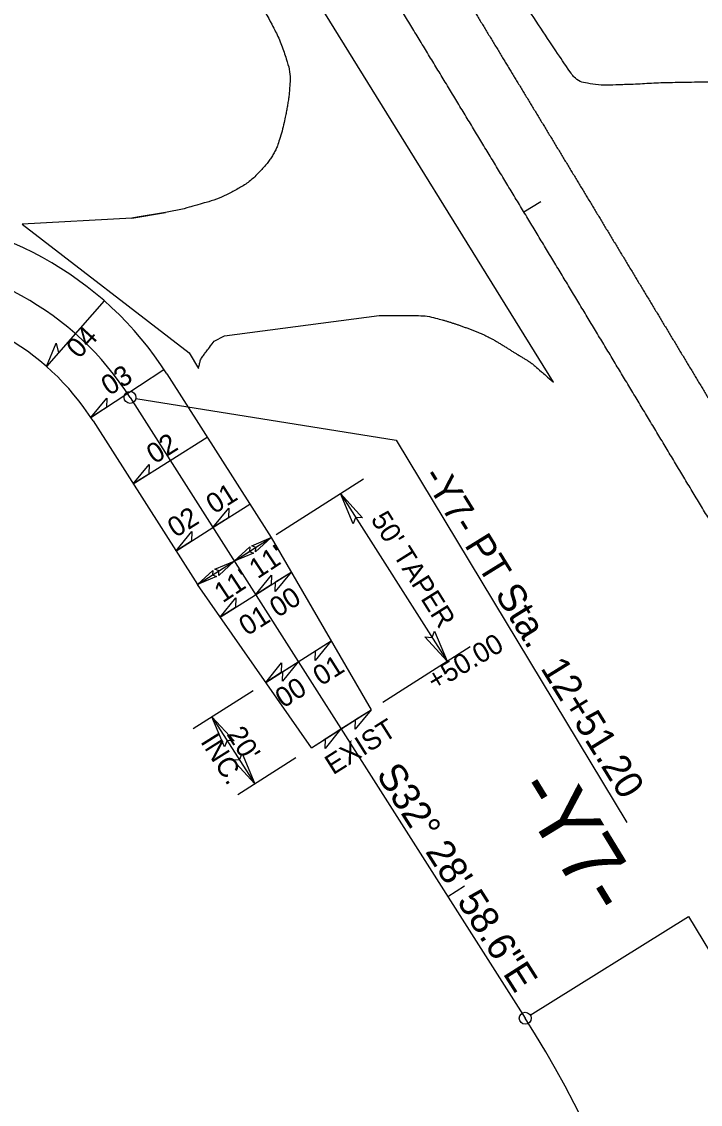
# Model space of a CAD drawing. Extents: x 1778969 to 1790720, y 807089 to 817794.
# Drawn here: x 1780260.8 to 1780431.5, y 815492.9 to 815765.2 of the extents above; entities that cross this region are included whole.
import ezdxf

# ---------------------------------------------------------------- set-up
doc = ezdxf.new("R2010")
doc.units = 0
for name, color, linetype in [('Default', 7, 'Continuous'), ('Prop Dimension', 7, 'Continuous'), ('Prop Dimension Text', 7, 'Continuous'), ('Prop EOT', 7, 'Continuous'), ('Prop Horizontal Alignment', 7, 'Continuous'), ('Prop Horizontal Alignment Direction Label', 7, 'Continuous'), ('Prop Horizontal Alignment Station Label', 7, 'Continuous'), ('Prop Horizontal Alignment Tick Small', 7, 'Continuous'), ('Prop Rem of Exist Asph Pvmt', 7, 'Continuous'), ('Prop Superelevation  Arrow CELL', 7, 'Continuous'), ('Prop Superelevation Label', 7, 'Continuous'), ('Prop Terminator CELL', 7, 'Continuous')]:
    doc.layers.add(name, color=color, linetype=linetype)

msp = doc.modelspace()

# ---------------------------------------------------------------- linework, layer by layer
at = {"layer": 'Default'}
msp.add_line((1780288.49, 815715.72), (1780297, 815717.19), dxfattribs=at)
at = {"layer": 'Prop Dimension'}
for p, q in [((1780324.79, 815636.17), (1780346.79, 815650.18)), ((1780340.99, 815646.48), (1780367.84, 815604.31)), ((1780314.28, 815629.48), (1780323.56, 815635.39)), ((1780305, 815623.57), (1780314.28, 815629.48)), ((1780351.64, 815593.99), (1780373.65, 815608)), ((1780303.98, 815587.36), (1780319.05, 815596.95)), ((1780308.68, 815590.35), (1780319.42, 815573.47)), ((1780315.2, 815570.79), (1780329.79, 815580.08))]:
    msp.add_line(p, q, dxfattribs=at)
at = {"layer": 'Prop EOT'}
for p, q in [((1780297.35, 815676.55), (1780323.56, 815635.39)), ((1780278.79, 815664.74), (1780305, 815623.57)), ((1780323.56, 815635.39), (1780348.69, 815592.11)), ((1780333.68, 815582.55), (1780305, 815623.57)), ((1780333.68, 815582.56), (1780348.69, 815592.11)), ((1780341.13, 815587.3), (1780345.35, 815589.99))]:
    msp.add_line(p, q, dxfattribs=at)
for radius in [86, 64]:
    msp.add_arc((1780224.8, 815630.37), radius, 32.4829, 90.1351, dxfattribs=at)
at = {"layer": 'Prop Horizontal Alignment'}
msp.add_line((1780288.07, 815670.65), (1780387.47, 815514.52), dxfattribs=at)
for centre, radius, start, end in [((1780224.8, 815630.37), 75, 32.4829, 90.1351), ((1780154.54, 815366.23), 276.12, 359.6998, 32.4829)]:
    msp.add_arc(centre, radius, start, end, dxfattribs=at)
msp.add_spline([(1780459.21, 815597.59), (1780457.12, 815601.06), (1780455.03, 815604.54), (1780452.95, 815608.01), (1780450.86, 815611.49), (1780448.77, 815614.96), (1780446.68, 815618.44), (1780444.59, 815621.91), (1780442.51, 815625.39), (1780440.42, 815628.86), (1780438.33, 815632.34), (1780436.24, 815635.81), (1780434.15, 815639.29), (1780432.06, 815642.76), (1780429.97, 815646.23), (1780427.88, 815649.71), (1780425.79, 815653.18), (1780423.7, 815656.66), (1780421.61, 815660.13), (1780419.52, 815663.6), (1780417.43, 815667.08), (1780415.34, 815670.55), (1780413.25, 815674.02), (1780411.15, 815677.49), (1780409.06, 815680.97), (1780406.97, 815684.44), (1780404.87, 815687.91), (1780402.78, 815691.38), (1780400.69, 815694.85), (1780398.59, 815698.32), (1780396.5, 815701.79), (1780394.4, 815705.26), (1780392.3, 815708.73), (1780390.21, 815712.2), (1780388.11, 815715.67), (1780386.01, 815719.14), (1780383.91, 815722.61), (1780381.81, 815726.08), (1780379.72, 815729.55), (1780377.61, 815733.02), (1780375.51, 815736.48), (1780373.41, 815739.95), (1780371.31, 815743.42), (1780369.21, 815746.88), (1780367.1, 815750.35), (1780365, 815753.81), (1780362.89, 815757.28), (1780360.79, 815760.74), (1780358.68, 815764.2), (1780356.57, 815767.67), (1780354.47, 815771.13), (1780352.36, 815774.59), (1780350.25, 815778.05), (1780348.14, 815781.52), (1780346.02, 815784.98), (1780343.91, 815788.44), (1780341.8, 815791.9), (1780339.68, 815795.35), (1780337.57, 815798.81), (1780335.45, 815802.27), (1780333.33, 815805.73), (1780331.22, 815809.18), (1780329.1, 815812.64), (1780326.98, 815816.1), (1780324.85, 815819.55), (1780322.73, 815823), (1780320.61, 815826.46), (1780318.48, 815829.91), (1780316.36, 815833.36), (1780314.23, 815836.81), (1780312.1, 815840.27), (1780309.97, 815843.72), (1780307.84, 815847.16), (1780305.71, 815850.61), (1780303.58, 815854.06)], degree=3, dxfattribs=at)
msp.add_spline([(1780459.21, 815597.59), (1780457.12, 815601.06), (1780455.03, 815604.54), (1780452.95, 815608.01), (1780450.86, 815611.49), (1780448.77, 815614.96), (1780446.68, 815618.44), (1780444.59, 815621.91), (1780442.51, 815625.39), (1780440.42, 815628.86), (1780438.33, 815632.34), (1780436.24, 815635.81), (1780434.15, 815639.29), (1780432.06, 815642.76), (1780429.97, 815646.23), (1780427.88, 815649.71), (1780425.79, 815653.18), (1780423.7, 815656.66), (1780421.61, 815660.13), (1780419.52, 815663.6), (1780417.43, 815667.08), (1780415.34, 815670.55), (1780413.25, 815674.02), (1780411.15, 815677.49), (1780409.06, 815680.97), (1780406.97, 815684.44), (1780404.87, 815687.91), (1780402.78, 815691.38), (1780400.69, 815694.85), (1780398.59, 815698.32), (1780396.5, 815701.79), (1780394.4, 815705.26), (1780392.3, 815708.73), (1780390.21, 815712.2), (1780388.11, 815715.67), (1780386.01, 815719.14), (1780383.91, 815722.61), (1780381.81, 815726.08), (1780379.72, 815729.55), (1780377.61, 815733.02), (1780375.51, 815736.48), (1780373.41, 815739.95), (1780371.31, 815743.42), (1780369.21, 815746.88), (1780367.1, 815750.35), (1780365, 815753.81), (1780362.89, 815757.28), (1780360.79, 815760.74), (1780358.68, 815764.2), (1780356.57, 815767.67), (1780354.47, 815771.13), (1780352.36, 815774.59), (1780350.25, 815778.05), (1780348.14, 815781.52), (1780346.02, 815784.98), (1780343.91, 815788.44), (1780341.8, 815791.9), (1780339.68, 815795.35), (1780337.57, 815798.81), (1780335.45, 815802.27), (1780333.33, 815805.73), (1780331.22, 815809.18), (1780329.1, 815812.64), (1780326.98, 815816.1), (1780324.85, 815819.55), (1780322.73, 815823), (1780320.61, 815826.46), (1780318.48, 815829.91), (1780316.36, 815833.36), (1780314.23, 815836.81), (1780312.1, 815840.27), (1780309.97, 815843.72), (1780307.84, 815847.16), (1780305.71, 815850.61), (1780303.58, 815854.06)], degree=3, dxfattribs=at)
at = {"layer": 'Prop Horizontal Alignment Station Label'}
for p, q in [((1780289.55, 815670.41), (1780354.98, 815659.9)), ((1780354.98, 815659.9), (1780413.03, 815563.72)), ((1780388.73, 815515.32), (1780428.51, 815540.13)), ((1780428.51, 815540.13), (1780485.01, 815446.53))]:
    msp.add_line(p, q, dxfattribs=at)
for centre in [(1780288.07, 815670.65), (1780387.47, 815514.52)]:
    msp.add_circle(centre, 1.5, dxfattribs=at)
at = {"layer": 'Prop Horizontal Alignment Tick Small'}
for p, q in [((1780387.12, 815717.32), (1780391.39, 815719.91)), ((1780314.28, 815629.48), (1780318.5, 815632.16)), ((1780367.98, 815545.12), (1780372.2, 815547.81))]:
    msp.add_line(p, q, dxfattribs=at)
at = {"layer": 'Prop Rem of Exist Asph Pvmt'}
for p, q in [((1780394.54, 815674.5), (1780180.83, 816019.66)), ((1780297, 815717.19), (1780289.83, 815715.97)), ((1780301.73, 815718.12), (1780297, 815717.19)), ((1780288.49, 815715.72), (1780260.97, 815714.2)), ((1780260.97, 815714.2), (1780302.94, 815681.89)), ((1780289.83, 815715.97), (1780288.49, 815715.72)), ((1780311.8, 815686.14), (1780350.72, 815691.25)), ((1780309.21, 815684.77), (1780311.8, 815686.14)), ((1780302.94, 815681.89), (1780305.3, 815677.96))]:
    msp.add_line(p, q, dxfattribs=at)
for points in [[(1780442.45, 815750.14), (1780436.84, 815750.04), (1780431.23, 815749.93), (1780425.62, 815749.83), (1780420.98, 815749.74), (1780416.34, 815749.45), (1780411.7, 815749.28), (1780408.79, 815749.18), (1780405.87, 815749.19), (1780402.96, 815749.69), (1780401.22, 815749.98), (1780399.64, 815751.19), (1780398.66, 815752.64), (1780388.94, 815767.06), (1780379.66, 815781.49), (1780370.43, 815796.1), (1780361.34, 815810.47), (1780352.62, 815825.06), (1780343.25, 815839.24), (1780334.48, 815852.51), (1780325.37, 815865.54), (1780316.27, 815878.58), (1780306.36, 815892.78), (1780296.43, 815906.96), (1780286.42, 815921.09), (1780276.7, 815934.8), (1780266.56, 815948.21), (1780256.84, 815961.93), (1780247.46, 815975.17), (1780238.26, 815988.54), (1780229.46, 816002.18), (1780222.11, 816013.58), (1780214.83, 816025.02), (1780207.48, 816036.42)], [(1780180.83, 816019.66), (1780187.8, 816007.6), (1780194.19, 815995.2), (1780200.82, 815982.95), (1780208.7, 815968.42), (1780216.19, 815953.68), (1780224.3, 815939.28), (1780228.29, 815932.2), (1780232.5, 815925.26), (1780236.64, 815918.28), (1780240.78, 815911.29), (1780244.96, 815904.33), (1780249.08, 815897.34), (1780257.74, 815882.67), (1780266.26, 815867.93), (1780274.65, 815853.1), (1780282.76, 815838.78), (1780290.73, 815824.38), (1780298.75, 815810), (1780306.91, 815795.36), (1780314.9, 815780.66), (1780322.94, 815765.94), (1780324.74, 815762.64), (1780326.23, 815759.32), (1780327.43, 815755.59), (1780328.21, 815753.17), (1780328.4, 815750.73), (1780328.2, 815748.3), (1780328.11, 815747.05), (1780327.96, 815745.8), (1780327.75, 815744.55), (1780327.54, 815743.31), (1780327.31, 815742.09), (1780327.04, 815740.86), (1780326.59, 815738.69), (1780326.01, 815736.58), (1780325.32, 815734.47), (1780324.97, 815733.4), (1780324.45, 815732.43), (1780323.88, 815731.46), (1780323.28, 815730.43), (1780322.59, 815729.51), (1780321.78, 815728.63), (1780319.74, 815726.38), (1780317.55, 815724.43), (1780314.9, 815722.97), (1780312.38, 815721.59), (1780309.82, 815720.44), (1780307.11, 815719.66), (1780305.31, 815719.15), (1780303.52, 815718.63), (1780301.73, 815718.12)], [(1780316.79, 815862.23), (1780317.5, 815861.08), (1780318.21, 815859.93), (1780318.92, 815858.78), (1780319.63, 815857.63), (1780320.34, 815856.48), (1780321.05, 815855.33), (1780321.77, 815854.18), (1780322.48, 815853.02), (1780323.19, 815851.87), (1780323.9, 815850.72), (1780324.61, 815849.57), (1780325.32, 815848.42), (1780326.03, 815847.27), (1780326.74, 815846.11), (1780327.45, 815844.96), (1780328.16, 815843.81), (1780328.87, 815842.66), (1780329.58, 815841.51), (1780330.29, 815840.36), (1780331, 815839.2), (1780331.71, 815838.05), (1780332.42, 815836.9), (1780333.13, 815835.75), (1780333.84, 815834.59), (1780334.54, 815833.44), (1780335.25, 815832.29), (1780335.96, 815831.14), (1780336.67, 815829.98), (1780337.38, 815828.83), (1780338.09, 815827.68), (1780338.79, 815826.53), (1780339.5, 815825.37), (1780340.21, 815824.22), (1780340.92, 815823.07), (1780341.63, 815821.91), (1780342.33, 815820.76), (1780343.04, 815819.61), (1780343.75, 815818.45), (1780344.45, 815817.3), (1780345.16, 815816.15), (1780345.87, 815814.99), (1780346.58, 815813.84), (1780347.28, 815812.69), (1780347.99, 815811.53), (1780348.69, 815810.38), (1780349.4, 815809.23), (1780350.11, 815808.07), (1780350.81, 815806.92), (1780351.52, 815805.76), (1780352.23, 815804.61), (1780352.93, 815803.46), (1780353.64, 815802.3), (1780354.34, 815801.15), (1780355.05, 815799.99), (1780355.75, 815798.84), (1780356.46, 815797.68), (1780357.16, 815796.53), (1780357.87, 815795.38), (1780358.57, 815794.22), (1780359.28, 815793.07), (1780359.98, 815791.91), (1780360.69, 815790.76), (1780361.39, 815789.6), (1780362.1, 815788.45), (1780362.8, 815787.29), (1780363.5, 815786.14), (1780364.21, 815784.98), (1780364.91, 815783.83), (1780365.62, 815782.67), (1780366.32, 815781.52), (1780367.02, 815780.36), (1780367.73, 815779.21), (1780368.43, 815778.05), (1780369.13, 815776.9), (1780369.84, 815775.74), (1780370.54, 815774.59), (1780371.24, 815773.43), (1780371.95, 815772.28), (1780372.65, 815771.12), (1780373.35, 815769.96), (1780374.06, 815768.81), (1780374.76, 815767.65), (1780375.46, 815766.5), (1780376.16, 815765.34), (1780376.87, 815764.19), (1780377.57, 815763.03), (1780378.27, 815761.87), (1780378.97, 815760.72), (1780379.67, 815759.56), (1780380.38, 815758.41), (1780381.08, 815757.25), (1780381.78, 815756.09), (1780382.48, 815754.94), (1780383.05, 815754), (1780383.62, 815753.06), (1780384.2, 815752.11)], [(1780384.2, 815752.11), (1780384.33, 815751.9), (1780384.46, 815751.68), (1780384.59, 815751.47), (1780385.29, 815750.31), (1780385.99, 815749.16), (1780386.69, 815748), (1780387.39, 815746.84), (1780388.09, 815745.69), (1780388.79, 815744.53), (1780389.49, 815743.37), (1780390.2, 815742.22), (1780390.9, 815741.06), (1780391.6, 815739.9), (1780392.3, 815738.75), (1780393, 815737.59), (1780393.7, 815736.43), (1780394.4, 815735.28), (1780395.1, 815734.12), (1780395.8, 815732.96), (1780396.5, 815731.81), (1780397.2, 815730.65), (1780397.9, 815729.49), (1780398.6, 815728.34), (1780399.3, 815727.18), (1780400, 815726.02), (1780400.7, 815724.87), (1780401.4, 815723.71), (1780402.1, 815722.55), (1780402.8, 815721.39), (1780403.5, 815720.24), (1780404.2, 815719.08), (1780404.9, 815717.92), (1780405.6, 815716.76), (1780406.29, 815715.61), (1780406.99, 815714.45), (1780407.69, 815713.29), (1780408.39, 815712.14), (1780409.09, 815710.98), (1780409.79, 815709.82), (1780410.49, 815708.66), (1780411.19, 815707.51), (1780411.89, 815706.35), (1780412.58, 815705.19), (1780413.28, 815704.03), (1780413.98, 815702.88), (1780414.68, 815701.72), (1780415.38, 815700.56), (1780416.08, 815699.4), (1780416.78, 815698.24), (1780417.47, 815697.09), (1780418.17, 815695.93), (1780418.87, 815694.77), (1780419.57, 815693.61), (1780420.27, 815692.46), (1780420.96, 815691.3), (1780421.66, 815690.14), (1780422.36, 815688.98), (1780423.06, 815687.82), (1780423.76, 815686.67), (1780424.45, 815685.51), (1780425.15, 815684.35), (1780425.85, 815683.19), (1780426.55, 815682.03), (1780427.24, 815680.88), (1780427.94, 815679.72), (1780428.64, 815678.56), (1780429.34, 815677.4), (1780430.03, 815676.24), (1780430.73, 815675.09), (1780431.43, 815673.93), (1780432.13, 815672.77), (1780432.82, 815671.61), (1780433.52, 815670.45), (1780434.22, 815669.3), (1780434.92, 815668.14), (1780435.61, 815666.98), (1780436.31, 815665.82), (1780437.01, 815664.66), (1780437.7, 815663.5), (1780438.4, 815662.35), (1780439.1, 815661.19), (1780439.79, 815660.03), (1780440.49, 815658.87), (1780441.19, 815657.71), (1780441.88, 815656.55), (1780442.58, 815655.4), (1780443.28, 815654.24), (1780443.97, 815653.08), (1780444.67, 815651.92), (1780445.37, 815650.76), (1780446.06, 815649.61), (1780446.76, 815648.45), (1780447.46, 815647.29), (1780448.15, 815646.13), (1780448.85, 815644.97), (1780449.55, 815643.81), (1780450, 815643.07), (1780450.45, 815642.32), (1780450.9, 815641.57)], [(1780350.72, 815691.25), (1780353.88, 815691.24), (1780357.04, 815691.23), (1780360.2, 815691.22), (1780362.31, 815691.21), (1780364.4, 815690.76), (1780366.44, 815690.2), (1780367.19, 815690), (1780367.93, 815689.78), (1780368.66, 815689.54), (1780369.4, 815689.3), (1780370.13, 815689.06), (1780370.85, 815688.81), (1780371.71, 815688.51), (1780372.57, 815688.2), (1780373.42, 815687.89), (1780374.27, 815687.57), (1780375.12, 815687.24), (1780375.96, 815686.89), (1780376.36, 815686.72), (1780376.75, 815686.54), (1780377.14, 815686.36), (1780377.53, 815686.18), (1780377.92, 815685.99), (1780378.31, 815685.79), (1780379.08, 815685.39), (1780379.83, 815684.98), (1780380.57, 815684.53), (1780381.33, 815684.07), (1780382.08, 815683.61), (1780382.83, 815683.14), (1780383.58, 815682.67), (1780384.32, 815682.19), (1780385.07, 815681.72), (1780385.27, 815681.6), (1780385.47, 815681.47), (1780385.68, 815681.35), (1780385.88, 815681.22), (1780386.09, 815681.1), (1780386.29, 815680.98), (1780386.7, 815680.74), (1780387.11, 815680.49), (1780387.52, 815680.25), (1780388.33, 815679.76), (1780389.12, 815679.23), (1780389.83, 815678.6), (1780391.4, 815677.24), (1780392.97, 815675.87), (1780394.54, 815674.5)], [(1780305.3, 815677.96), (1780305.39, 815678.35), (1780305.47, 815678.73), (1780305.55, 815679.11), (1780305.77, 815680.11), (1780306.37, 815681.02), (1780306.99, 815681.84), (1780307.73, 815682.82), (1780308.47, 815683.79), (1780309.21, 815684.77)]]:
    msp.add_open_spline(points, degree=3, dxfattribs=at)
at = {"layer": 'Prop Superelevation  Arrow CELL'}
for p, q in [((1780281.59, 815694.95), (1780267.06, 815678.43)), ((1780278.24, 815665.6), (1780296.6, 815677.71)), ((1780288.89, 815648.88), (1780307.45, 815660.69)), ((1780308.91, 815637.91), (1780318.19, 815643.82)), ((1780299.63, 815632.01), (1780308.91, 815637.91)), ((1780319.65, 815621.04), (1780328.58, 815626.73)), ((1780310.74, 815615.37), (1780319.65, 815621.04)), ((1780330.39, 815604.17), (1780338.64, 815609.42)), ((1780322.21, 815598.96), (1780330.39, 815604.17)), ((1780336.94, 815584.63), (1780348.69, 815592.11)), ((1780333.68, 815582.56), (1780341.4, 815587.47))]:
    msp.add_line(p, q, dxfattribs=at)
for points in [[(1780267.06, 815678.43), (1780269.52, 815684.26), (1780270.12, 815681.9)], [(1780278.24, 815665.6), (1780282.22, 815670.5), (1780282.14, 815668.08)], [(1780288.89, 815648.88), (1780292.88, 815653.79), (1780292.79, 815651.36)], [(1780308.91, 815637.91), (1780312.9, 815642.82), (1780312.81, 815640.4)], [(1780299.63, 815632.01), (1780303.62, 815636.92), (1780303.53, 815634.49)], [(1780319.65, 815621.04), (1780323.64, 815625.95), (1780323.55, 815623.53)], [(1780328.58, 815626.73), (1780324.6, 815621.82), (1780324.68, 815624.25)], [(1780310.74, 815615.37), (1780314.72, 815620.28), (1780314.64, 815617.85)], [(1780338.64, 815609.42), (1780334.65, 815604.51), (1780334.73, 815606.94)], [(1780322.21, 815598.96), (1780326.19, 815603.87), (1780326.11, 815601.44)], [(1780330.39, 815604.17), (1780326.4, 815599.26), (1780326.49, 815601.69)], [(1780348.69, 815592.11), (1780344.7, 815587.2), (1780344.79, 815589.63)], [(1780341.13, 815587.3), (1780337.15, 815582.39), (1780337.23, 815584.82)]]:
    msp.add_lwpolyline(points, close=True, dxfattribs=at)
at = {"layer": 'Prop Terminator CELL'}
for points in [[(1780344.16, 815638.9), (1780340.99, 815646.48), (1780346.58, 815640.39), (1780344.81, 815640.49)], [(1780318.71, 815633.35), (1780323.56, 815635.39), (1780319.66, 815631.81), (1780319.72, 815632.94)], [(1780319.13, 815631.51), (1780314.28, 815629.48), (1780318.18, 815633.06), (1780318.12, 815631.92)], [(1780309.85, 815625.6), (1780305, 815623.57), (1780308.9, 815627.15), (1780308.84, 815626.01)], [(1780309.43, 815627.45), (1780314.28, 815629.48), (1780310.38, 815625.9), (1780310.44, 815627.03)], [(1780364.67, 815611.89), (1780367.84, 815604.31), (1780362.25, 815610.4), (1780364.02, 815610.3)], [(1780311.85, 815582.76), (1780308.68, 815590.35), (1780314.26, 815584.25), (1780312.49, 815584.35)], [(1780316.24, 815581.06), (1780319.42, 815573.47), (1780313.83, 815579.57), (1780315.6, 815579.47)]]:
    msp.add_lwpolyline(points, close=True, dxfattribs=at)

# ---------------------------------------------------------------- texts
at = {"layer": 'Prop Dimension Text'}
for s, rotation, p in [("50' TAPER", 302.1715, (1780348.47, 815640.02)), ("11'", 33.3509, (1780320.15, 815624.89)), ("11'", 33.3509, (1780311.38, 815618.85)), ('+50.00', 30.6293, (1780364.72, 815596.74)), ('INC.', 302.1715, (1780305.66, 815584.11)), ("20'", 302.1715, (1780312.25, 815585.95))]:
    msp.add_text(s, height=5, rotation=rotation, dxfattribs=at).set_placement(p)
at = {"layer": 'Prop Horizontal Alignment Direction Label'}
msp.add_text('S32%%d 28\' 58.6"E', height=7, rotation=302.4829, dxfattribs=at).set_placement((1780349.83, 815575.85))
at = {"layer": 'Prop Horizontal Alignment Station Label'}
for s, height, rotation, p in [('-Y7- PT Sta.  12+51.20', 7, 301.7216, (1780361.36, 815650.81)), ('-Y7-', 15, 301.4131, (1780384.36, 815571.95))]:
    msp.add_text(s, height=height, rotation=rotation, dxfattribs=at).set_placement(p)
at = {"layer": 'Prop Superelevation  Arrow CELL'}
for s, rotation, p in [('04', 47.3826, (1780275.23, 815680.17)), ('03', 32.2879, (1780282.85, 815670.94)), ('02', 32.2879, (1780294.26, 815653.77)), ('02', 32.2879, (1780299.55, 815635.24))]:
    msp.add_text(s, height=5, rotation=rotation, dxfattribs=at).set_placement(p)
at = {"layer": 'Prop Superelevation Label'}
for s, p in [('01', (1780309.24, 815641.18)), ('00', (1780325.22, 815615.14)), ('01', (1780317.49, 815610.54)), ('01', (1780336.12, 815597.96)), ('00', (1780326.64, 815592.37)), ('EXIST', (1780339.14, 815575.59))]:
    msp.add_text(s, height=5, rotation=32.2879, dxfattribs=at).set_placement(p)

doc.saveas('drawing.dxf')
